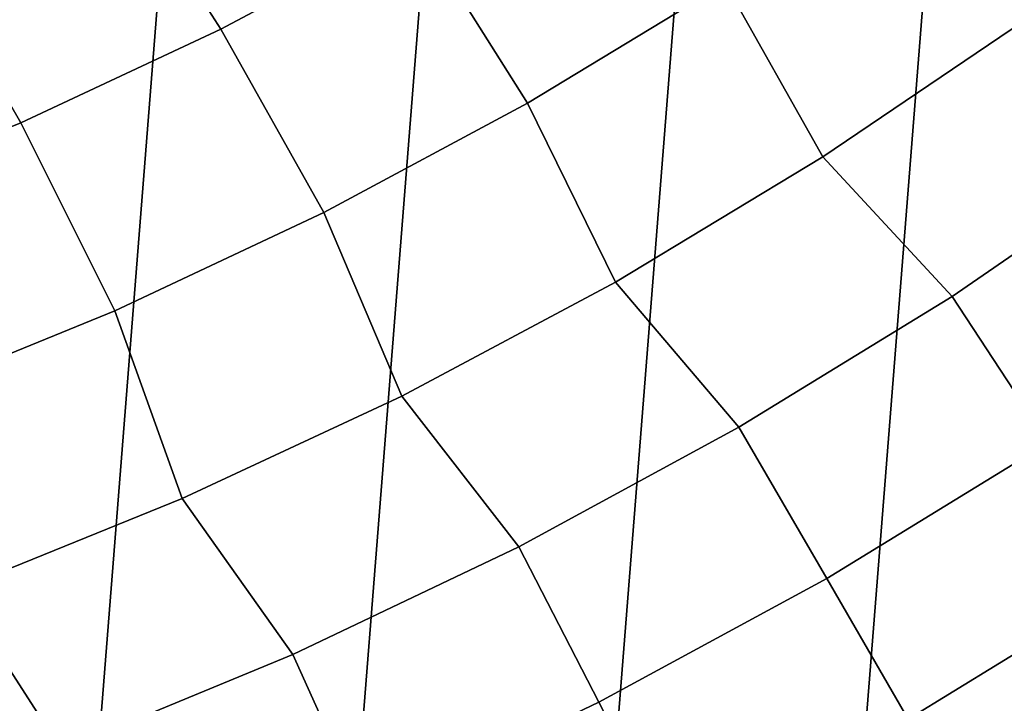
# Model space of a CAD drawing. Header units: metres. Extents: x -167 to 28, y -27 to 27.
# Tile 252 of 303: x 8.24 to 13.11, y -21.8 to -18.43. Entities that reach past the tile are written whole.
import ezdxf

# ---------------------------------------------------------------- set-up
doc = ezdxf.new("R2010")
doc.units = ezdxf.units.M
doc.layers.add('solid_12_065_021_XXX', color=7, linetype='CONTINUOUS')

msp = doc.modelspace()

# ---------------------------------------------------------------- linework, layer by layer
at = {"layer": 'solid_12_065_021_XXX'}
for points in [[(8.333064, 25.258354, 0.2), (4.255505, -26.254814, 0.2), (2.851502, -26.444155, 0.2), (6.976521, 25.666178, 0.2)], [(9.666076, 24.778851, 0.2), (5.647253, -25.991018, 0.2), (4.255505, -26.254814, 0.2), (8.333064, 25.258354, 0.2)], [(10.971596, 24.229086, 0.2), (7.02309, -25.653473, 0.2), (5.647253, -25.991018, 0.2), (9.666076, 24.778851, 0.2)], [(12.24579, 23.610701, 0.2), (8.378925, -25.243179, 0.2), (7.02309, -25.653473, 0.2), (10.971596, 24.229086, 0.2)], [(13.485169, 22.925415, 0.2), (9.71078, -24.761368, 0.2), (8.378925, -25.243179, 0.2), (12.24579, 23.610701, 0.2)], [(14.686287, 22.175152, 0.2), (11.015003, -24.209381, 0.2), (9.71078, -24.761368, 0.2), (13.485169, 22.925415, 0.2)], [(15.845693, 21.362082, 0.2), (12.287968, -23.588774, 0.2), (11.015003, -24.209381, 0.2), (14.686287, 22.175152, 0.2)], [(16.960054, 20.48856, 0.2), (13.526011, -22.901344, 0.2), (12.287968, -23.588774, 0.2), (15.845693, 21.362082, 0.2)], [(13.5791, -16.913273, 135.144974), (12.670978, -17.603893, 135.144974), (13.199732, -18.432362, 134.024979), (14.153066, -17.71089, 134.024979)], [(8.6457, -17.549982, 137.229401), (9.237136, -18.472467, 136.214035), (10.197711, -17.960051, 136.214035), (9.563322, -17.067305, 137.229401)], [(10.197711, -17.960051, 136.214035), (10.752168, -18.83724, 135.144974), (11.727797, -18.245808, 135.144974), (11.129949, -17.397728, 136.214035)], [(7.703795, -17.983368, 137.229401), (8.250894, -18.933554, 136.214035), (9.237136, -18.472467, 136.214035), (8.6457, -17.549982, 137.229401)], [(12.670978, -17.603893, 135.144974), (11.727797, -18.245808, 135.144974), (12.209691, -19.102575, 134.024979), (13.199732, -18.432362, 134.024979)], [(6.740253, -18.366245, 137.229401), (7.241725, -19.342031, 136.214035), (8.250894, -18.933554, 136.214035), (7.703795, -17.983368, 137.229401)], [(9.237136, -18.472467, 136.214035), (9.74679, -19.376553, 135.144974), (10.752168, -18.83724, 135.144974), (10.197711, -17.960051, 136.214035)], [(11.727797, -18.245808, 135.144974), (10.752168, -18.83724, 135.144974), (11.185695, -19.719664, 134.024979), (12.209691, -19.102575, 134.024979)], [(12.209691, -19.102575, 134.024979), (12.847618, -19.790264, 132.856903), (13.865908, -19.090637, 132.856903), (13.199732, -18.432362, 134.024979)], [(8.250894, -18.933554, 136.214035), (8.714444, -19.862255, 135.144974), (9.74679, -19.376553, 135.144974), (9.237136, -18.472467, 136.214035)], [(10.752168, -18.83724, 135.144974), (9.74679, -19.376553, 135.144974), (10.130591, -20.281914, 134.024979), (11.185695, -19.719664, 134.024979)], [(7.241725, -19.342031, 136.214035), (7.657987, -20.293003, 135.144974), (8.714444, -19.862255, 135.144974), (8.250894, -18.933554, 136.214035)], [(14.376226, -19.787178, 131.643692), (13.865908, -19.090637, 132.856903), (12.847618, -19.790264, 132.856903), (13.320943, -20.512453, 131.643692)], [(11.185695, -19.719664, 134.024979), (11.794103, -20.435631, 132.856903), (12.847618, -19.790264, 132.856903), (12.209691, -19.102575, 134.024979)], [(9.74679, -19.376553, 135.144974), (8.714444, -19.862255, 135.144974), (9.047316, -20.78776, 134.024979), (10.130591, -20.281914, 134.024979)], [(10.130591, -20.281914, 134.024979), (10.708251, -21.024967, 132.856903), (11.794103, -20.435631, 132.856903), (11.185695, -19.719664, 134.024979)], [(13.320943, -20.512453, 131.643692), (12.847618, -19.790264, 132.856903), (11.794103, -20.435631, 132.856903), (12.229148, -21.181507, 131.643692)], [(8.714444, -19.862255, 135.144974), (7.657987, -20.293003, 135.144974), (7.93888, -21.235798, 134.024979), (9.047316, -20.78776, 134.024979)], [(9.047316, -20.78776, 134.024979), (9.59304, -21.556656, 132.856903), (10.708251, -21.024967, 132.856903), (10.130591, -20.281914, 134.024979)], [(12.229148, -21.181507, 131.643692), (11.794103, -20.435631, 132.856903), (10.708251, -21.024967, 132.856903), (11.103834, -21.792501, 131.643692)], [(12.629723, -21.875322, 130.388458), (13.75728, -21.184353, 130.388458), (13.320943, -20.512453, 131.643692), (12.229148, -21.181507, 131.643692)], [(7.93888, -21.235798, 134.024979), (8.451526, -22.029243, 132.856903), (9.59304, -21.556656, 132.856903), (9.047316, -20.78776, 134.024979)], [(11.103834, -21.792501, 131.643692), (10.708251, -21.024967, 132.856903), (9.59304, -21.556656, 132.856903), (9.948086, -22.343765, 131.643692)], [(11.467548, -22.50633, 130.388458), (12.629723, -21.875322, 130.388458), (12.229148, -21.181507, 131.643692), (11.103834, -21.792501, 131.643692)], [(13.75728, -21.184353, 130.388458), (12.629723, -21.875322, 130.388458), (12.998116, -22.513397, 129.094391), (14.158563, -21.802275, 129.094391)], [(6.808366, -21.624779, 134.024979), (7.28684, -22.441431, 132.856903), (8.451526, -22.029243, 132.856903), (7.93888, -21.235798, 134.024979)], [(9.948086, -22.343765, 131.643692), (9.59304, -21.556656, 132.856903), (8.451526, -22.029243, 132.856903), (8.76507, -22.833788, 131.643692)], [(10.273942, -23.075651, 130.388458), (11.467548, -22.50633, 130.388458), (11.103834, -21.792501, 131.643692), (9.948086, -22.343765, 131.643692)]]:
    msp.add_3dface(points, dxfattribs=at)

doc.saveas('drawing.dxf')
